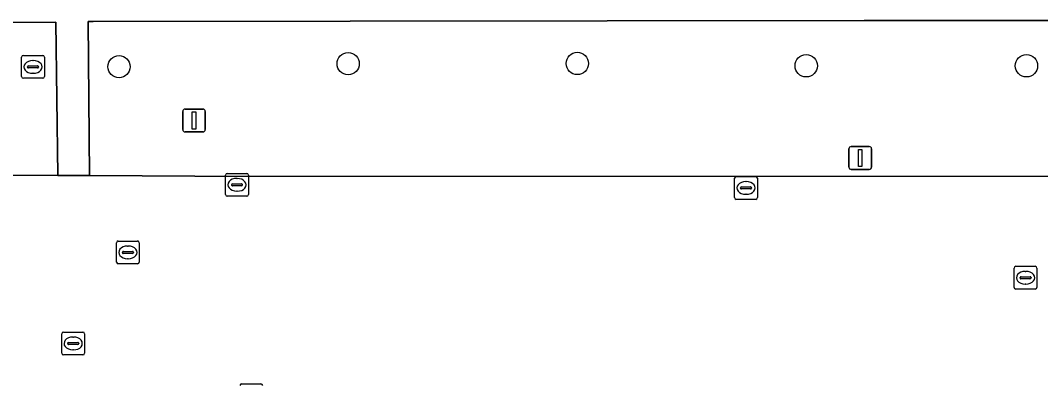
# Model space of a CAD drawing. Extents: x 161477 to 163040, y 383680 to 384871.
# Drawn here: x 162345.35 to 162390.1, y 384372.7 to 384388.71 of the extents above; entities that cross this region are included whole.
import ezdxf

# ---------------------------------------------------------------- set-up
doc = ezdxf.new("R2010")
doc.units = 0
for name, color, linetype in [('IMGEO_Berm_groen', 7, 'Continuous'), ('IMGEO_Boom', 7, 'Continuous'), ('IMGEO_Brandkraan', 7, 'Continuous'), ('IMGEO_Kolk', 7, 'Continuous'), ('IMGEO_Lichtmast', 7, 'Continuous'), ('IMGEO_Rijbaan_lokaal_open', 7, 'Continuous'), ('IMGEO_Rioolput', 7, 'Continuous'), ('IMGEO_Verkeersbordpaal', 7, 'Continuous'), ('IMGEO_Voetpad_open', 7, 'Continuous')]:
    doc.layers.add(name, color=color, linetype=linetype)

msp = doc.modelspace()

# ---------------------------------------------------------------- linework, layer by layer
at = {"layer": 'IMGEO_Berm_groen'}
msp.add_lwpolyline([(162346.911, 384388.634), (162303.342, 384388.567), (162304.598, 384387.034), (162305.726, 384382.513), (162305.884, 384382.517), (162305.881, 384381.863), (162306.63, 384381.87), (162332.409, 384381.868), (162339.33, 384381.922), (162339.347, 384383.158), (162341.618, 384383.177), (162341.6, 384381.941), (162347, 384381.915)], close=True, dxfattribs=at)
msp.add_lwpolyline([(162425.956, 384388.193), (162425.957, 384388.697), (162382.366, 384388.707), (162348.54, 384388.657), (162348.332, 384388.657), (162348.39, 384381.908), (162353.009, 384381.886), (162394.218, 384381.871), (162420.081, 384381.897), (162422.974, 384381.9)], dxfattribs=at)
at = {"layer": 'IMGEO_Boom'}
for centre in [(162349.68, 384386.68), (162359.73, 384386.81), (162369.78, 384386.82), (162379.82, 384386.72), (162389.48, 384386.72)]:
    msp.add_circle(centre, 0.489, dxfattribs=at)
at = {"layer": 'IMGEO_Brandkraan'}
for p, q in [((162345.409, 384386.244), (162345.409, 384387.096)), ((162345.484, 384387.17), (162346.336, 384387.17)), ((162346.41, 384387.096), (162346.41, 384386.244)), ((162345.668, 384386.664), (162345.668, 384386.676)), ((162346.106, 384386.627), (162345.708, 384386.627)), ((162345.711, 384386.713), (162346.109, 384386.713)), ((162345.897, 384386.95), (162345.922, 384386.95)), ((162346.152, 384386.676), (162346.152, 384386.664)), ((162346.336, 384386.17), (162345.484, 384386.17)), ((162345.92, 384386.39), (162345.895, 384386.39))]:
    msp.add_line(p, q, dxfattribs=at)
for points in [[(162345.409, 384386.244), (162345.409, 384387.096)], [(162345.484, 384387.17), (162346.336, 384387.17)], [(162346.41, 384387.096), (162346.41, 384386.244)], [(162346.336, 384386.17), (162345.484, 384386.17)]]:
    msp.add_lwpolyline(points, dxfattribs=at)
for centre, radius, start, end in [((162345.486, 384387.094), 0.0765, 91.552, 178.448), ((162345.486, 384387.094), 0.0765, 91.552, 178.448), ((162346.334, 384387.094), 0.0765, 1.552, 88.448), ((162346.334, 384387.094), 0.0765, 1.552, 88.448), ((162345.708, 384386.673), 0.0403, 85.8775, 175.7526), ((162345.705, 384386.663), 0.0366, 178.938, 274.7102), ((162346.109, 384386.67), 0.043, 264.8664, 352.4533), ((162346.113, 384386.675), 0.0386, 1.7309, 96.639), ((162345.486, 384386.246), 0.0765, 181.552, 268.448), ((162345.486, 384386.246), 0.0765, 181.552, 268.448), ((162346.334, 384386.246), 0.0765, 271.552, 358.448), ((162346.334, 384386.246), 0.0765, 271.552, 358.448)]:
    msp.add_arc(centre, radius, start, end, dxfattribs=at)
for centre, major_axis, ratio, start_param, end_param in [((162345.896, 384386.67), (-0.387, 0.002), 0.722429, 4.712389, 7.853982), ((162345.921, 384386.67), (-0.39, 0.002), 0.717154, 1.570796, 4.712389)]:
    msp.add_ellipse(centre, major_axis=major_axis, ratio=ratio, start_param=start_param, end_param=end_param, dxfattribs=at)
at = {"layer": 'IMGEO_Kolk'}
for p, q in [((162354.355, 384381.076), (162354.355, 384381.928)), ((162354.43, 384382.002), (162355.282, 384382.002)), ((162354.843, 384381.782), (162354.868, 384381.782)), ((162355.356, 384381.928), (162355.356, 384381.076)), ((162376.68, 384380.94), (162376.68, 384381.792)), ((162376.755, 384381.866), (162377.607, 384381.866)), ((162377.681, 384381.792), (162377.681, 384380.94)), ((162354.614, 384381.496), (162354.614, 384381.508)), ((162355.052, 384381.459), (162354.654, 384381.459)), ((162354.657, 384381.545), (162355.055, 384381.545)), ((162354.866, 384381.222), (162354.841, 384381.222)), ((162355.098, 384381.508), (162355.098, 384381.496)), ((162376.939, 384381.36), (162376.939, 384381.372)), ((162377.377, 384381.323), (162376.979, 384381.323)), ((162376.982, 384381.409), (162377.38, 384381.409)), ((162377.168, 384381.646), (162377.193, 384381.646)), ((162377.423, 384381.372), (162377.423, 384381.36)), ((162355.282, 384381.002), (162354.43, 384381.002)), ((162377.607, 384380.866), (162376.755, 384380.866)), ((162377.191, 384381.086), (162377.166, 384381.086)), ((162355.055, 384372.778), (162355.907, 384372.778))]:
    msp.add_line(p, q, dxfattribs=at)
for points in [[(162354.355, 384381.076), (162354.355, 384381.928)], [(162354.43, 384382.002), (162355.282, 384382.002)], [(162355.356, 384381.928), (162355.356, 384381.076)], [(162376.68, 384380.94), (162376.68, 384381.792)], [(162376.755, 384381.866), (162377.607, 384381.866)], [(162377.681, 384381.792), (162377.681, 384380.94)], [(162355.282, 384381.002), (162354.43, 384381.002)], [(162377.607, 384380.866), (162376.755, 384380.866)], [(162355.055, 384372.778), (162355.907, 384372.778)]]:
    msp.add_lwpolyline(points, dxfattribs=at)
for centre, radius, start, end in [((162354.432, 384381.926), 0.0765, 91.552, 178.448), ((162354.432, 384381.926), 0.0765, 91.552, 178.448), ((162355.28, 384381.926), 0.0765, 1.552, 88.448), ((162355.28, 384381.926), 0.0765, 1.552, 88.448), ((162376.757, 384381.79), 0.0765, 91.552, 178.448), ((162376.757, 384381.79), 0.0765, 91.552, 178.448), ((162377.605, 384381.79), 0.0765, 1.552, 88.448), ((162377.605, 384381.79), 0.0765, 1.552, 88.448), ((162354.654, 384381.505), 0.0403, 85.8775, 175.7526), ((162354.651, 384381.495), 0.0366, 178.938, 274.7102), ((162355.055, 384381.502), 0.043, 264.8664, 352.4533), ((162355.059, 384381.507), 0.0386, 1.7309, 96.639), ((162376.979, 384381.369), 0.0403, 85.8775, 175.7526), ((162376.976, 384381.359), 0.0366, 178.938, 274.7102), ((162377.38, 384381.366), 0.043, 264.8664, 352.4533), ((162377.384, 384381.371), 0.0386, 1.7309, 96.639), ((162354.432, 384381.078), 0.0765, 181.552, 268.448), ((162354.432, 384381.078), 0.0765, 181.552, 268.448), ((162355.28, 384381.078), 0.0765, 271.552, 358.448), ((162355.28, 384381.078), 0.0765, 271.552, 358.448), ((162376.757, 384380.942), 0.0765, 181.552, 268.448), ((162376.757, 384380.942), 0.0765, 181.552, 268.448), ((162377.605, 384380.942), 0.0765, 271.552, 358.448), ((162377.605, 384380.942), 0.0765, 271.552, 358.448), ((162355.057, 384372.702), 0.0765, 91.552, 178.448), ((162355.057, 384372.702), 0.0765, 91.552, 178.448), ((162355.905, 384372.702), 0.0765, 1.552, 88.448), ((162355.905, 384372.702), 0.0765, 1.552, 88.448)]:
    msp.add_arc(centre, radius, start, end, dxfattribs=at)
for centre, major_axis, ratio, start_param, end_param in [((162354.842, 384381.502), (-0.387, 0.002), 0.722429, 4.712389, 7.853982), ((162354.867, 384381.502), (-0.39, 0.002), 0.717154, 1.570796, 4.712389), ((162377.167, 384381.366), (-0.387, 0.002), 0.722429, 4.712389, 7.853982), ((162377.192, 384381.366), (-0.39, 0.002), 0.717154, 1.570796, 4.712389)]:
    msp.add_ellipse(centre, major_axis=major_axis, ratio=ratio, start_param=start_param, end_param=end_param, dxfattribs=at)
at = {"layer": 'IMGEO_Lichtmast'}
for p, q in [((162381.695, 384382.28), (162381.695, 384383.08)), ((162381.695, 384383.08), (162381.695, 384382.28)), ((162381.795, 384383.18), (162382.585, 384383.18)), ((162382.585, 384383.18), (162381.795, 384383.18)), ((162382.685, 384383.08), (162382.685, 384382.28)), ((162382.685, 384382.28), (162382.685, 384383.08)), ((162382.585, 384382.18), (162381.795, 384382.18)), ((162381.795, 384382.18), (162382.585, 384382.18))]:
    msp.add_line(p, q, dxfattribs=at)
msp.add_lwpolyline([(162382.115, 384383.055), (162382.265, 384383.055), (162382.265, 384382.305), (162382.115, 384382.305), (162382.115, 384383.055)], dxfattribs=at)
for centre, start, end in [((162381.795, 384383.08), 90, 180), ((162381.795, 384383.08), 90, 180), ((162382.585, 384383.08), 0, 90), ((162382.585, 384383.08), 360, 90), ((162381.795, 384382.28), 180, 270), ((162381.795, 384382.28), 180, 270), ((162382.585, 384382.28), 270, 0), ((162382.585, 384382.28), 270, 0)]:
    msp.add_arc(centre, 0.1, start, end, dxfattribs=at)
at = {"layer": 'IMGEO_Rijbaan_lokaal_open'}
msp.add_lwpolyline([(162422.974, 384381.9), (162420.081, 384381.897), (162394.218, 384381.871), (162353.009, 384381.886), (162348.39, 384381.908), (162347, 384381.915), (162341.6, 384381.941), (162339.33, 384381.922), (162332.409, 384381.868), (162306.63, 384381.87), (162305.881, 384381.863), (162301.64, 384381.874), (162270.573, 384381.859), (162265.347, 384381.873), (162249.966, 384381.847), (162249.157, 384381.854), (162247.163, 384379.897), (162246.519, 384379.915), (162235.544, 384381.908), (162235.206, 384381.909), (162235.205, 384377.809), (162235.371, 384377.808)], dxfattribs=at)
at = {"layer": 'IMGEO_Rioolput'}
for p, q in [((162349.644, 384379.04), (162350.496, 384379.04)), ((162349.569, 384378.114), (162349.569, 384378.966)), ((162349.828, 384378.534), (162349.828, 384378.546)), ((162349.871, 384378.583), (162350.269, 384378.583)), ((162350.057, 384378.82), (162350.082, 384378.82)), ((162350.312, 384378.546), (162350.312, 384378.534)), ((162350.57, 384378.966), (162350.57, 384378.114)), ((162350.266, 384378.497), (162349.868, 384378.497)), ((162350.08, 384378.26), (162350.055, 384378.26)), ((162350.496, 384378.04), (162349.644, 384378.04)), ((162388.939, 384377.004), (162388.939, 384377.856)), ((162389.014, 384377.93), (162389.866, 384377.93)), ((162389.427, 384377.71), (162389.452, 384377.71)), ((162389.94, 384377.856), (162389.94, 384377.004)), ((162389.198, 384377.424), (162389.198, 384377.436)), ((162389.636, 384377.387), (162389.238, 384377.387)), ((162389.241, 384377.473), (162389.639, 384377.473)), ((162389.682, 384377.436), (162389.682, 384377.424)), ((162389.866, 384376.93), (162389.014, 384376.93)), ((162389.45, 384377.15), (162389.425, 384377.15)), ((162347.169, 384374.124), (162347.169, 384374.976)), ((162347.244, 384375.05), (162348.096, 384375.05)), ((162348.17, 384374.976), (162348.17, 384374.124)), ((162347.428, 384374.544), (162347.428, 384374.556)), ((162347.471, 384374.593), (162347.869, 384374.593)), ((162347.657, 384374.83), (162347.682, 384374.83)), ((162347.912, 384374.556), (162347.912, 384374.544)), ((162347.866, 384374.507), (162347.468, 384374.507)), ((162347.68, 384374.27), (162347.655, 384374.27)), ((162348.096, 384374.05), (162347.244, 384374.05))]:
    msp.add_line(p, q, dxfattribs=at)
for points in [[(162349.644, 384379.04), (162350.496, 384379.04)], [(162349.569, 384378.114), (162349.569, 384378.966)], [(162350.57, 384378.966), (162350.57, 384378.114)], [(162350.496, 384378.04), (162349.644, 384378.04)], [(162388.939, 384377.004), (162388.939, 384377.856)], [(162389.014, 384377.93), (162389.866, 384377.93)], [(162389.94, 384377.856), (162389.94, 384377.004)], [(162389.866, 384376.93), (162389.014, 384376.93)], [(162347.169, 384374.124), (162347.169, 384374.976)], [(162347.244, 384375.05), (162348.096, 384375.05)], [(162348.17, 384374.976), (162348.17, 384374.124)], [(162348.096, 384374.05), (162347.244, 384374.05)]]:
    msp.add_lwpolyline(points, dxfattribs=at)
for centre, radius, start, end in [((162349.646, 384378.964), 0.0765, 91.552, 178.448), ((162349.646, 384378.964), 0.0765, 91.552, 178.448), ((162350.494, 384378.964), 0.0765, 1.552, 88.448), ((162350.494, 384378.964), 0.0765, 1.552, 88.448), ((162349.868, 384378.543), 0.0403, 85.8775, 175.7526), ((162350.273, 384378.545), 0.0386, 1.7309, 96.639), ((162349.646, 384378.116), 0.0765, 181.552, 268.448), ((162349.646, 384378.116), 0.0765, 181.552, 268.448), ((162349.865, 384378.533), 0.0366, 178.938, 274.7102), ((162350.269, 384378.54), 0.043, 264.8664, 352.4533), ((162350.494, 384378.116), 0.0765, 271.552, 358.448), ((162350.494, 384378.116), 0.0765, 271.552, 358.448), ((162389.016, 384377.854), 0.0765, 91.552, 178.448), ((162389.016, 384377.854), 0.0765, 91.552, 178.448), ((162389.864, 384377.854), 0.0765, 1.552, 88.448), ((162389.864, 384377.854), 0.0765, 1.552, 88.448), ((162389.238, 384377.433), 0.0403, 85.8775, 175.7526), ((162389.235, 384377.423), 0.0366, 178.938, 274.7102), ((162389.639, 384377.43), 0.043, 264.8664, 352.4533), ((162389.643, 384377.435), 0.0386, 1.7309, 96.639), ((162389.016, 384377.006), 0.0765, 181.552, 268.448), ((162389.016, 384377.006), 0.0765, 181.552, 268.448), ((162389.864, 384377.006), 0.0765, 271.552, 358.448), ((162389.864, 384377.006), 0.0765, 271.552, 358.448), ((162347.246, 384374.974), 0.0765, 91.552, 178.448), ((162347.246, 384374.974), 0.0765, 91.552, 178.448), ((162348.094, 384374.974), 0.0765, 1.552, 88.448), ((162348.094, 384374.974), 0.0765, 1.552, 88.448), ((162347.468, 384374.553), 0.0403, 85.8775, 175.7526), ((162347.465, 384374.543), 0.0366, 178.938, 274.7102), ((162347.869, 384374.55), 0.043, 264.8664, 352.4533), ((162347.873, 384374.555), 0.0386, 1.7309, 96.639), ((162347.246, 384374.126), 0.0765, 181.552, 268.448), ((162347.246, 384374.126), 0.0765, 181.552, 268.448), ((162348.094, 384374.126), 0.0765, 271.552, 358.448), ((162348.094, 384374.126), 0.0765, 271.552, 358.448)]:
    msp.add_arc(centre, radius, start, end, dxfattribs=at)
for centre, major_axis, ratio, start_param, end_param in [((162350.056, 384378.54), (-0.387, 0.002), 0.722429, 4.712389, 7.853982), ((162350.081, 384378.54), (-0.39, 0.002), 0.717154, 1.570796, 4.712389), ((162389.426, 384377.43), (-0.387, 0.002), 0.722429, 4.712389, 7.853982), ((162389.451, 384377.43), (-0.39, 0.002), 0.717154, 1.570796, 4.712389), ((162347.656, 384374.55), (-0.387, 0.002), 0.722429, 4.712389, 7.853982), ((162347.681, 384374.55), (-0.39, 0.002), 0.717154, 1.570796, 4.712389)]:
    msp.add_ellipse(centre, major_axis=major_axis, ratio=ratio, start_param=start_param, end_param=end_param, dxfattribs=at)
at = {"layer": 'IMGEO_Verkeersbordpaal'}
for p, q in [((162352.575, 384384.82), (162353.365, 384384.82)), ((162353.365, 384384.82), (162352.575, 384384.82)), ((162352.475, 384383.92), (162352.475, 384384.72)), ((162352.475, 384384.72), (162352.475, 384383.92)), ((162353.465, 384384.72), (162353.465, 384383.92)), ((162353.465, 384383.92), (162353.465, 384384.72)), ((162353.365, 384383.82), (162352.575, 384383.82)), ((162352.575, 384383.82), (162353.365, 384383.82))]:
    msp.add_line(p, q, dxfattribs=at)
msp.add_lwpolyline([(162352.895, 384384.695), (162353.045, 384384.695), (162353.045, 384383.945), (162352.895, 384383.945), (162352.895, 384384.695)], dxfattribs=at)
for centre, start, end in [((162352.575, 384384.72), 90, 180), ((162352.575, 384384.72), 90, 180), ((162353.365, 384384.72), 0, 90), ((162353.365, 384384.72), 360, 90), ((162352.575, 384383.92), 180, 270), ((162352.575, 384383.92), 180, 270), ((162353.365, 384383.92), 270, 0), ((162353.365, 384383.92), 270, 0)]:
    msp.add_arc(centre, 0.1, start, end, dxfattribs=at)
at = {"layer": 'IMGEO_Voetpad_open'}
msp.add_lwpolyline([(162303.342, 384388.567), (162346.911, 384388.634), (162347, 384381.915), (162348.39, 384381.908), (162348.332, 384388.657), (162348.54, 384388.657), (162382.366, 384388.707), (162425.957, 384388.697), (162425.956, 384388.193), (162425.951, 384384.035), (162425.949, 384382.356)], dxfattribs=at)

doc.saveas('drawing.dxf')
